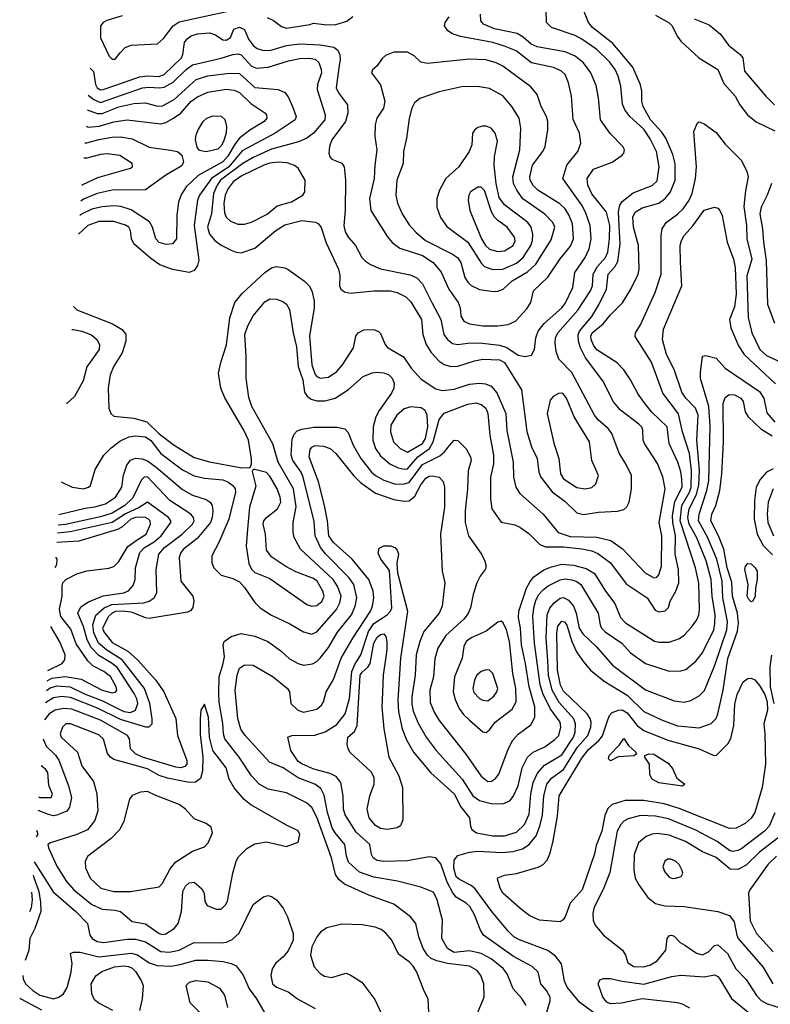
# Model space of a CAD drawing. Extents: x 1173029 to 1307123, y 522559 to 678521.
# Tile 459 of 623: x 1198044 to 1202519, y 647583 to 653452. Entities that reach past the tile are written whole.
import ezdxf

# ---------------------------------------------------------------- set-up
doc = ezdxf.new("R2010")
doc.units = 0

msp = doc.modelspace()

# ---------------------------------------------------------------- linework, layer by layer
at = {"layer": '0CON10XD'}
for points in [[(1198364.2, 651741.9), (1198385, 651722.5), (1198597.8, 651637.8), (1198654.7, 651604.7), (1198677.5, 651575), (1198677.3, 651535), (1198654.6, 651465), (1198605, 651387.1), (1198583.8, 651335), (1198572.2, 651255), (1198575.7, 651135), (1198587.5, 651105), (1198605, 651089.2), (1198724.6, 651075.4), (1198801.1, 651055), (1198875, 650983.4), (1198965, 650914.7), (1199085, 650842.5), (1199175, 650815.3), (1199368.7, 650781.3), (1199417.5, 650782.5), (1199426, 650804), (1199425.6, 650834.4), (1199407.8, 650945), (1199380.7, 651005), (1199267.6, 651197.6), (1199242.7, 651255), (1199229.5, 651345), (1199242.2, 651407.8), (1199276.7, 651513.3), (1199296.9, 651675), (1199326.1, 651765), (1199369.6, 651820.4), (1199505, 651945.5), (1199545, 651972.5), (1199575, 651979.5), (1199625, 651971.9), (1199645, 651961.9), (1199742.7, 651892.7), (1199769.4, 651865), (1199785.3, 651835.3), (1199798.9, 651775), (1199799.3, 651735), (1199772.6, 651565), (1199784.8, 651395), (1199805, 651336.7), (1199815, 651324.5), (1199835, 651315.5), (1199885, 651320.4), (1199935, 651353.6), (1199968.5, 651395), (1200034.4, 651495), (1200047.1, 651565), (1200060.8, 651585), (1200095, 651603.1), (1200155, 651605.6), (1200183.2, 651593.2), (1200195, 651581.2), (1200222.9, 651515), (1200237, 651497), (1200332.2, 651442.2), (1200377.5, 651375), (1200438, 651308), (1200525, 651250.8), (1200565, 651240.4), (1200635, 651250), (1200725, 651280), (1200784.7, 651284.7), (1200821.5, 651281.5), (1200855, 651267.5), (1200887.9, 651227.9), (1200942.6, 651105), (1200947.1, 651002.9), (1200986, 650815), (1200987.7, 650725), (1201000.9, 650665), (1201025, 650626.9), (1201165.5, 650505), (1201254.4, 650395), (1201325, 650371.6), (1201485, 650366.2), (1201567.2, 650347.2), (1201637, 650297), (1201772.5, 650155), (1201825, 650123.8), (1201841.5, 650128.5), (1201855, 650143.5), (1201870.6, 650195), (1201872.5, 650375), (1201856.3, 650455), (1201890.9, 650655), (1201877.4, 650727.4), (1201845.7, 650805.7), (1201768.8, 650925), (1201761.5, 650945), (1201759.2, 651005), (1201752.2, 651022.2), (1201735, 651041.5), (1201625, 651124.5), (1201584.2, 651174.2), (1201519.7, 651299.7), (1201416.3, 651436.3), (1201386.7, 651495), (1201374.8, 651535), (1201373.2, 651573.2), (1201381.3, 651595), (1201455, 651681.5), (1201497.3, 651752.7), (1201541.6, 651845), (1201551.1, 651935), (1201592.3, 651977.7), (1201610.4, 652009.6), (1201624.2, 652115), (1201618.1, 652221.9), (1201613.2, 652306.8), (1201622.2, 652345), (1201635, 652367.1), (1201701.3, 652418.7), (1201815, 652462.3), (1201845, 652490.6), (1201856.2, 652575), (1201839.8, 652665), (1201802, 652742), (1201765, 652799.4), (1201680.4, 652875), (1201651.3, 652915), (1201638.3, 652948.3), (1201627.2, 653055), (1201611.9, 653115), (1201594.7, 653155), (1201560.3, 653200.3), (1201483.5, 653273.5), (1201395.8, 653335.8), (1201355, 653357.5), (1201215, 653404.5), (1201184.6, 653434.6), (1201180, 653585)], [(1198291, 650697.1), (1198357.5, 650665), (1198425, 650654.5), (1198455, 650664.4), (1198466, 650675), (1198495, 650770), (1198546.5, 650855), (1198590.1, 650899.9), (1198640.9, 650939.1), (1198695, 650964.8), (1198735, 650971.1), (1198795, 650965.6), (1198825, 650943.8), (1198886.4, 650866.4), (1199015, 650767.9), (1199085, 650733.4), (1199145, 650718.7), (1199255, 650709.8), (1199285, 650696.9), (1199314.6, 650675), (1199328.2, 650655), (1199330.3, 650635), (1199290.3, 650475), (1199230.4, 650335), (1199188.6, 650255), (1199189.4, 650215), (1199201.4, 650185), (1199245, 650140.6), (1199315, 650120.5), (1199355, 650100.4), (1199385, 650066.4), (1199445, 649976.9), (1199477.5, 649945), (1199545, 649901.8), (1199655, 649850.8), (1199735, 649801.9), (1199785, 649788.1), (1199815, 649803.3), (1199933.1, 649935), (1199953.3, 649975), (1199961.1, 650015), (1199941.5, 650071.5), (1199912.4, 650115), (1199717.9, 650295), (1199681.1, 650365), (1199673.9, 650395), (1199674.7, 650455), (1199692.7, 650547.3), (1199676, 650655), (1199585.6, 650815), (1199553.8, 650923.8), (1199427.3, 651145), (1199409.4, 651199.4), (1199393.3, 651315), (1199394.2, 651445), (1199385.4, 651575), (1199403.4, 651626.6), (1199435, 651686.9), (1199505, 651770), (1199535, 651787.9), (1199575, 651786.4), (1199612.6, 651772.6), (1199635.3, 651755.3), (1199652.9, 651725), (1199674.1, 651584.1), (1199695, 651502.5), (1199704.6, 651385), (1199732.5, 651305), (1199742.2, 651232.2), (1199758, 651208), (1199780.6, 651190.6), (1199815, 651180), (1199865, 651180), (1199923.8, 651196.2), (1200003.4, 651246.6), (1200091.4, 651325), (1200145, 651346.4), (1200175, 651350.5), (1200215, 651346.5), (1200243.9, 651333.9), (1200264.6, 651314.6), (1200276.7, 651285), (1200274.4, 651255), (1200261.1, 651225), (1200187.3, 651122.7), (1200167.3, 651085), (1200150.6, 651025), (1200149.4, 650945), (1200164.7, 650895), (1200195, 650851.2), (1200250, 650805), (1200300.9, 650780.9), (1200335, 650772.3), (1200355, 650773.9), (1200418.4, 650845), (1200486.5, 650895), (1200509.1, 650935), (1200545, 651067.8), (1200574, 651106), (1200715, 651160.8), (1200765, 651167.1), (1200795, 651158.5), (1200821.8, 651135), (1200835.3, 651105), (1200845.8, 650975.8), (1200869.3, 650855), (1200867.9, 650805), (1200851.2, 650725), (1200849.6, 650595), (1200858.6, 650535), (1200915, 650455.8), (1200995, 650440), (1201025, 650427.5), (1201079.1, 650389.1), (1201143.8, 650323.8), (1201178.8, 650308.8), (1201285, 650310), (1201395, 650297.9), (1201455.2, 650285.2), (1201490.7, 650270.7), (1201565, 650213.1), (1201659.3, 650089.3), (1201784.4, 650005), (1201832.1, 649932.1), (1201855, 649922), (1201891.7, 649928.3), (1201911.7, 649948.3), (1201921.2, 649985), (1201955.4, 650044.6), (1201973.8, 650095), (1201972, 650175), (1201951.2, 650265), (1201953.5, 650375), (1201937, 650455), (1201936.1, 650493.9), (1201949.9, 650580.1), (1201993.2, 650665), (1201992, 650712), (1201986, 650756), (1201968, 650815), (1201916.6, 650925), (1201903.1, 651025), (1201812.9, 651112.9), (1201772.3, 651162.3), (1201730.4, 651220.4), (1201685.2, 651305.2), (1201645.3, 651365.3), (1201605, 651405.5), (1201485, 651484.6), (1201465, 651510.9), (1201451.3, 651545), (1201449.1, 651565), (1201456.2, 651585), (1201521.7, 651638.3), (1201565, 651693.1), (1201636.9, 651763.1), (1201686.9, 651845), (1201730.4, 651935), (1201736.2, 651965), (1201732.5, 652105), (1201702.7, 652215), (1201700, 652275), (1201712.7, 652305), (1201755, 652330.6), (1201855, 652357.6), (1201891.5, 652385), (1201924.4, 652425.6), (1201951.9, 652495), (1201952, 652592), (1201937.6, 652647.6), (1201895.8, 652745.8), (1201871.7, 652781.7), (1201805.2, 652855), (1201760, 652935), (1201751.9, 652965), (1201752.4, 653025), (1201745, 653063.8), (1201699.1, 653169.1), (1201578.9, 653308.9), (1201458.8, 653405), (1201434.6, 653435), (1201407.3, 653505)], [(1198655.4, 653474.6), (1198562.8, 653447.2), (1198541.2, 653435), (1198526, 653415), (1198525, 653342.5), (1198577.1, 653235), (1198595, 653216), (1198614.1, 653215.9), (1198643.3, 653253.3), (1198672.5, 653285), (1198709.4, 653300.6), (1198865, 653307.1), (1198901.2, 653338.8), (1198958.2, 653415), (1198995, 653439.3), (1199315, 653508.8)], [(1198452.5, 653002.1), (1198485.8, 652975), (1198525, 652958.8), (1198775.5, 653044.5), (1198815, 653049.6), (1198875, 653044.4), (1198905, 653050.2), (1198959.9, 653080.1), (1199037.3, 653155), (1199075, 653182.7), (1199245, 653222.3), (1199315, 653244.8), (1199345, 653247.2), (1199365, 653241.1), (1199425, 653175.3), (1199455, 653161.9), (1199525, 653169), (1199645.9, 653205.9), (1199715, 653221.1), (1199765, 653221.6), (1199805.7, 653215.7), (1199826.6, 653196.6), (1199841.5, 653155), (1199842.5, 653135), (1199820, 653065), (1199817.1, 653035), (1199865.3, 652885), (1199864, 652855), (1199795, 652775.5), (1199755, 652744.6), (1199706.7, 652723.3), (1199545, 652680.4), (1199435, 652630.5), (1199375, 652595.2), (1199241.2, 652495), (1199220.7, 652465), (1199200.2, 652415), (1199188.3, 652295), (1199162.9, 652215), (1199175, 652173.1), (1199207.8, 652135), (1199245, 652108.2), (1199305, 652077.5), (1199335, 652065.6), (1199365, 652062.2), (1199445, 652090), (1199570, 652195), (1199625, 652228.1), (1199725, 652254.2), (1199807.1, 652245), (1199824.8, 652234.8), (1199842, 652212), (1199871.1, 652121.1), (1199945.3, 651965), (1199953, 651927), (1199950.6, 651865), (1199958.8, 651845), (1199979.4, 651829.4), (1200015, 651820.6), (1200155, 651835.4), (1200255, 651835.4), (1200295, 651825.4), (1200345, 651799.1), (1200375, 651770), (1200438.9, 651665), (1200446.7, 651575), (1200467.5, 651515), (1200497.6, 651467.6), (1200545, 651415.5), (1200575, 651396.4), (1200613.3, 651385), (1200655, 651386), (1200755, 651418.8), (1200805, 651428.1), (1200904.4, 651424.4), (1200935, 651407.9), (1201034.7, 651244.7), (1201066.5, 650996.5), (1201094.6, 650905), (1201129.6, 650835), (1201139.1, 650755), (1201150.9, 650725), (1201218.1, 650638.1), (1201295, 650579.3), (1201365, 650512.5), (1201405, 650502.5), (1201494.5, 650515.5), (1201608, 650522), (1201645, 650532.9), (1201662.4, 650547.6), (1201677.1, 650575), (1201691.4, 650655), (1201691.9, 650735), (1201659.8, 650799.8), (1201617.1, 650867.1), (1201574.2, 650984.2), (1201551.5, 651015), (1201494.8, 651064.8), (1201470.4, 651095), (1201335, 651349.2), (1201258.8, 651428.8), (1201242.8, 651472.8), (1201236.8, 651525), (1201238.8, 651555), (1201251.8, 651585), (1201370.2, 651719.8), (1201446.8, 651835), (1201458.1, 651865), (1201461.8, 651935), (1201489.3, 651980.7), (1201535.9, 652035), (1201550, 652065), (1201560.4, 652145), (1201561, 652225), (1201542.2, 652305), (1201455, 652414.5), (1201430.8, 652465), (1201427.2, 652505), (1201465, 652560), (1201575, 652603.1), (1201636, 652645), (1201646, 652655), (1201650, 652675), (1201640, 652695), (1201563.4, 652773.4), (1201505.5, 652855), (1201494.6, 652985), (1201479.8, 653059.8), (1201449.2, 653135), (1201404.3, 653194.3), (1201355, 653234.7), (1201295, 653259.4), (1201129, 653289), (1201093.6, 653305), (1201045, 653348), (1201009.4, 653369.4), (1200875, 653397.4), (1200809.2, 653425), (1200793.3, 653445), (1200790, 653485)], [(1198463.7, 653161.9), (1198485, 653142.2), (1198495.7, 653065), (1198506.7, 653045), (1198525, 653033.8), (1198541.2, 653035), (1198663.4, 653076.6), (1198759.2, 653110.8), (1198805, 653117.1), (1198875, 653113.8), (1198905.9, 653125), (1199008.6, 653225), (1199016.8, 653245), (1199026.5, 653315), (1199041.9, 653338.1), (1199065.6, 653355), (1199103.7, 653366.3), (1199175, 653372.7), (1199211.5, 653361.5), (1199255, 653331.5), (1199275, 653329.5), (1199300.8, 653345), (1199321.2, 653395), (1199355, 653407.8), (1199385, 653393.8), (1199407.1, 653335), (1199437.8, 653295), (1199459.3, 653279.3), (1199490.7, 653270.7), (1199535, 653268.8), (1199635, 653297.6), (1199715, 653308.3), (1199835, 653302), (1199917, 653287), (1199939.8, 653269.8), (1199952.6, 653242.6), (1199954.8, 653215), (1199946, 653165), (1199930.7, 653045), (1199943.8, 653015), (1199997.5, 652945), (1200000.9, 652895), (1199986.9, 652845), (1199904.6, 652735), (1199890.9, 652695), (1199886.8, 652656.8), (1199892.9, 652635), (1199905, 652620), (1199965, 652596), (1199978, 652575), (1199986.7, 652495), (1199983.8, 652315), (1199975.4, 652225), (1199985, 652188), (1200005, 652152.9), (1200046, 652106), (1200084.4, 652035), (1200105, 652012.2), (1200135, 651991.8), (1200195, 651966.9), (1200371.1, 651931.1), (1200412.2, 651912.2), (1200445, 651876.9), (1200501.6, 651765), (1200554.7, 651665), (1200572.5, 651575), (1200595, 651546.2), (1200625, 651522.2), (1200655, 651515.8), (1200715.7, 651524.3), (1200785, 651525.2), (1200905, 651511.9), (1200947.2, 651497.2), (1201015, 651452.3), (1201056.4, 651443.6), (1201095, 651451.4), (1201113.6, 651485), (1201120.7, 651555), (1201134.7, 651595), (1201170.2, 651639.8), (1201275, 651733.4), (1201295, 651759.1), (1201342.2, 651855), (1201352.7, 651945), (1201414.1, 652035), (1201438.9, 652085), (1201450.5, 652145), (1201444.3, 652224.3), (1201416.8, 652305), (1201395.2, 652345.2), (1201282.5, 652505), (1201305.5, 652585), (1201370.5, 652665), (1201389.1, 652715), (1201382.1, 652775), (1201343.2, 652856.8), (1201332.9, 652995), (1201316.2, 653075), (1201296.5, 653125), (1201274.3, 653145), (1201225.7, 653165.7), (1201095, 653194.1), (1201003.8, 653265), (1200935, 653294.3), (1200865, 653316.5), (1200672.3, 653352.3), (1200625, 653366.9), (1200595.9, 653385.9), (1200576.7, 653415), (1200580, 653435), (1200605, 653468.1)], [(1199519.2, 653465), (1199557.7, 653447.7), (1199605, 653411.8), (1199635, 653401.3), (1199772.7, 653422.7), (1199795, 653431.2), (1199875, 653420.4), (1199927.8, 653422.2), (1199995, 653443.1), (1200029.2, 653470.8)], [(1201835, 653477.7), (1201915, 653433.1), (1201933.1, 653415), (1201963.1, 653353.1), (1201985, 653323.3), (1202092.5, 653225), (1202205, 653154.4), (1202241.4, 653071.4), (1202308.5, 652995), (1202337.5, 652945), (1202383.3, 652885), (1202435, 652843.5), (1202545, 652789.6)], [(1202065, 653457.5), (1202155, 653421.1), (1202220.8, 653365), (1202270.2, 653300.2), (1202338.1, 653245), (1202354.4, 653225), (1202365.6, 653145), (1202491.9, 652995), (1202544.4, 652945)], [(1200895, 651625.9), (1200955, 651634.6), (1201000, 651655), (1201065, 651725.8), (1201090.8, 651765), (1201107.5, 651835), (1201193.1, 651916.9), (1201265, 652025.5), (1201327.9, 652102.1), (1201344.7, 652145), (1201339.3, 652235), (1201318.5, 652288.5), (1201295.9, 652325), (1201264.8, 652354.8), (1201132.7, 652435), (1201105, 652463.6), (1201087.6, 652495), (1201085.9, 652515), (1201101.8, 652585), (1201161.8, 652665), (1201176.5, 652695), (1201192.1, 652795), (1201191.5, 652845), (1201184.7, 652874.7), (1201153.5, 652935), (1201128.9, 653005), (1201090.8, 653050.8), (1200924.7, 653174.7), (1200885, 653193.6), (1200822.4, 653212.4), (1200725, 653216.9), (1200475, 653190), (1200435, 653198.6), (1200395, 653235.7), (1200355, 653258.1), (1200275, 653257.1), (1200225, 653237.5), (1200205, 653221.2), (1200175, 653176.2), (1200147.7, 653152.3), (1200141.2, 653135), (1200195, 653063.8), (1200220, 652965), (1200213.1, 652925), (1200173.8, 652865), (1200162.9, 652825), (1200160.9, 652755), (1200173.3, 652675), (1200160.4, 652585), (1200157.5, 652505), (1200145.9, 652454.1), (1200130, 652385), (1200136.5, 652315), (1200237.6, 652157.6), (1200265, 652123.3), (1200309.9, 652089.9), (1200446.2, 652046.2), (1200508.5, 652005), (1200555.7, 651945.7), (1200601.8, 651845), (1200657.5, 651765), (1200668.9, 651735), (1200673.8, 651683.8), (1200691.1, 651655), (1200725, 651637.8), (1200805, 651626.4), (1200895, 651625.9)], [(1198446.3, 652914.3), (1198505, 652892), (1198535, 652892.9), (1198635, 652932), (1198725, 652951.3), (1198795, 652955.3), (1198865, 652935.3), (1198895, 652937.4), (1198964.8, 652975.2), (1199095.6, 653094.4), (1199165, 653116.2), (1199295, 653133.2), (1199355, 653131.2), (1199445, 653046.6), (1199585.4, 653035.4), (1199625, 653017.1), (1199645, 652992), (1199670.5, 652935), (1199691.5, 652875), (1199686.7, 652855), (1199566.2, 652775), (1199370.3, 652669.7), (1199290.7, 652575), (1199186.9, 652505), (1199116.9, 652405), (1199104.7, 652375), (1199084.4, 652225), (1199111.3, 652018.7), (1199103.3, 651986.7), (1199085, 651955.8), (1199055, 651945.6), (1198955, 651961.8), (1198879.5, 651989.5), (1198825, 652028.5), (1198725.4, 652115), (1198710.9, 652145), (1198705.5, 652195), (1198694.4, 652215), (1198675, 652226.9), (1198605, 652247.7), (1198515, 652248.3), (1198449.5, 652225), (1198394.4, 652173)], [(1198439.5, 652816.2), (1198451.7, 652811.7), (1198517.2, 652817.2), (1198605, 652842.6), (1198685, 652854.3), (1198885, 652830.3), (1198915, 652839.3), (1198961.5, 652865), (1199005.2, 652894.8), (1199065, 652964.7), (1199105, 652992.6), (1199165, 653018.9), (1199275, 653036.5), (1199322, 653032), (1199355, 653018), (1199421, 652951), (1199505, 652895.7), (1199515, 652883.8), (1199518.2, 652865), (1199501.5, 652845), (1199415, 652793.4), (1199355, 652744.8), (1199328, 652712), (1199285, 652638.1), (1199255, 652604.1), (1199107.8, 652522.2), (1199035.5, 652454.5), (1199008.1, 652411.9), (1198990.7, 652365), (1198980, 652285), (1198979.1, 652145), (1198955, 652115.7), (1198918, 652112), (1198875, 652123.8), (1198856.2, 652145), (1198835.6, 652215.6), (1198817.1, 652247.1), (1198708.1, 652318.1), (1198647.7, 652337.7), (1198605, 652342.9), (1198535, 652336.5), (1198475, 652322.4), (1198409.1, 652290.9), (1198402.2, 652284.3)], [(1200868.4, 651831.6), (1200895, 651833.6), (1200925.5, 651844.5), (1200980.7, 651895), (1201070.4, 651949.6), (1201120.6, 651995), (1201211.4, 652138.6), (1201234.7, 652215), (1201222.7, 652242.7), (1201175, 652291.8), (1201044.2, 652384.2), (1201007.8, 652435), (1200987.8, 652475), (1200983.9, 652515), (1201024.7, 652675.3), (1201031.5, 652805), (1201021.8, 652865), (1200978.5, 652935), (1200925, 652998.2), (1200845, 653040.4), (1200785, 653052.1), (1200687.5, 653052.5), (1200545, 653021.8), (1200429.1, 652980.9), (1200397.1, 652955), (1200381.9, 652925), (1200365, 652862.5), (1200350.6, 652745), (1200331.5, 652665), (1200330.5, 652595), (1200291.8, 652495), (1200285.4, 652405), (1200297.1, 652357.1), (1200323.8, 652295), (1200365, 652228.1), (1200404.8, 652184.8), (1200463.5, 652135), (1200625, 652054.7), (1200652.9, 652035), (1200673.3, 652003.3), (1200697.9, 651915), (1200715, 651886.4), (1200735, 651867.9), (1200785, 651843.9), (1200868.4, 651831.6)], [(1199155, 652664.5), (1199115, 652671.2), (1199101.2, 652691.2), (1199092.5, 652735), (1199095.8, 652765), (1199107.5, 652795), (1199137.1, 652845), (1199160, 652865), (1199195, 652877.8), (1199245, 652875.6), (1199266.1, 652856.1), (1199276.2, 652815), (1199274.7, 652775), (1199258.4, 652725), (1199245, 652698.9), (1199225, 652680.4), (1199155, 652664.5)], [(1200862.8, 651962.8), (1200925, 651964.3), (1201005, 652000), (1201045.4, 652034.6), (1201091.2, 652105), (1201101.6, 652135), (1201102.7, 652172.7), (1201092.8, 652215), (1201073.4, 652243.4), (1200935, 652347.2), (1200902, 652392), (1200884.5, 652475), (1200871.9, 652585), (1200874.7, 652635.3), (1200892.3, 652727.7), (1200878.6, 652775), (1200855, 652804), (1200825, 652817.5), (1200802.7, 652817.3), (1200775, 652808), (1200755, 652793.3), (1200744, 652775), (1200739.2, 652705), (1200723.4, 652666.6), (1200662.5, 652575), (1200585, 652504.3), (1200547.5, 652435), (1200531.5, 652385), (1200531.5, 652335), (1200552.4, 652272.4), (1200589.5, 652219.5), (1200715, 652124.6), (1200797.7, 651997.7), (1200815, 651980), (1200862.8, 651962.8)], [(1202092.6, 650092.6), (1202073, 650185), (1201980.3, 650465), (1201990.2, 650555), (1202037.1, 650635), (1202047.7, 650665), (1202049.2, 650765), (1202036.5, 650865), (1201995.8, 650995.8), (1201971.8, 651101.8), (1201878.2, 651225), (1201809.6, 651409.6), (1201712.6, 651562.6), (1201715.6, 651585), (1201745, 651632), (1201833.1, 651825), (1201867.4, 651935), (1201867.2, 652165), (1201873.9, 652205), (1201897.8, 652242.2), (1201965, 652291.8), (1201998.9, 652325), (1202035, 652376.5), (1202052.1, 652415), (1202073.3, 652505), (1202078.9, 652575), (1202062, 652785), (1202083.6, 652836.4), (1202095, 652842.5), (1202125, 652831.2), (1202195, 652780), (1202249.8, 652709.8), (1202344, 652615), (1202378.8, 652548.8), (1202385.7, 652515.7), (1202370.9, 652430.9), (1202361.1, 652338.9), (1202375.8, 652225), (1202378.1, 652145), (1202409, 652025), (1202378.9, 651925), (1202386.4, 651676.4), (1202407.8, 651585), (1202455.3, 651485), (1202495, 651450.3), (1202826.7, 651295)], [(1198432.6, 652718.2), (1198445, 652718.2), (1198515, 652738), (1198595, 652751.7), (1198645, 652753.8), (1198715, 652741.2), (1198815, 652691.5), (1198943, 652673), (1198985.8, 652665.8), (1199011.2, 652645), (1199020, 652605), (1199012.5, 652585), (1199001.4, 652575), (1198914.3, 652525), (1198795, 652436.7), (1198595, 652436.1), (1198505, 652414.8), (1198425, 652381.2), (1198408.2, 652370.3)], [(1198414.8, 652464.8), (1198420.8, 652469.2), (1198509.9, 652510.1), (1198703.9, 652566.1), (1198715.7, 652575), (1198714.3, 652595), (1198641.8, 652641.8), (1198565, 652652.2), (1198525, 652648.1), (1198445, 652626.2), (1198426.2, 652626.2)], [(1199345, 652232.9), (1199385, 652233.1), (1199426, 652245), (1199518.5, 652291.5), (1199578.3, 652341.7), (1199665, 652366.4), (1199732.5, 652405), (1199744.3, 652425), (1199745.7, 652495), (1199705, 652566), (1199682.2, 652582.2), (1199638.1, 652598.1), (1199585, 652602.1), (1199535, 652597), (1199498.9, 652585), (1199365, 652519.8), (1199317.1, 652485), (1199286.7, 652445), (1199268.6, 652405), (1199260.7, 652355), (1199265, 652301.2), (1199275.5, 652275), (1199300.8, 652250.8), (1199345, 652232.9)], [(1200895, 652069.4), (1200935, 652074.1), (1200985, 652105.6), (1200997.6, 652132.4), (1200994.6, 652155), (1200950.5, 652215), (1200894, 652254), (1200874.4, 652274.4), (1200857, 652307), (1200815, 652432.9), (1200795, 652452.5), (1200775, 652452.5), (1200731.4, 652425), (1200721.1, 652405), (1200716.7, 652375), (1200727.8, 652315), (1200796.8, 652145), (1200821.6, 652105), (1200845, 652084.1), (1200895, 652069.4)], [(1202525.3, 652475.3), (1202500.7, 652405), (1202464.3, 652335), (1202456.1, 652295), (1202472.9, 652205), (1202477.3, 652125), (1202494.8, 652015), (1202501.3, 651755), (1202543.4, 651643.4)], [(1201062.7, 647575), (1201037.7, 647617.7), (1200985.6, 647675.6), (1200950.7, 647765), (1200926.8, 647796.8), (1200854.2, 647854.2), (1200795, 647885.7), (1200725, 647900.8), (1200635, 647890.5), (1200594.6, 647915), (1200560.4, 647975), (1200564.6, 648085), (1200533.3, 648205), (1200510.9, 648250.9), (1200435, 648280.8), (1200296.6, 648316.6), (1200155, 648340.5), (1200069.5, 648370.5), (1200005, 648429.5), (1199992.3, 648465), (1199981.8, 648535), (1199924.8, 648604.8), (1199907.6, 648635), (1199878.1, 648725), (1199859.3, 648829.3), (1199839.3, 648869.3), (1199804.4, 648895), (1199705, 648933.3), (1199615, 648992), (1199532.9, 649025), (1199387.5, 649185), (1199362.7, 649222.7), (1199345.3, 649285.3), (1199329.1, 649455), (1199339.7, 649545), (1199355, 649587.1), (1199383.4, 649606.6), (1199435, 649604.3), (1199554.1, 649534.1), (1199641.4, 649465), (1199651.9, 649445), (1199660.6, 649375), (1199702.5, 649335), (1199735, 649324.5), (1199815, 649341.4), (1199844, 649365), (1199856, 649385), (1199870.8, 649445), (1199915, 649518), (1199959.7, 649645), (1200029.5, 649765), (1200135.2, 649925), (1200147.5, 649955), (1200154.2, 650005), (1200151.1, 650045), (1200125.8, 650115), (1200025.9, 650235.9), (1199915.3, 650335), (1199887, 650375), (1199879.6, 650465), (1199861, 650555), (1199825.9, 650695.9), (1199768.9, 650845), (1199775, 650889.2), (1199785.9, 650904.1), (1199805, 650913.6), (1199855, 650910), (1199895, 650894.6), (1199928.5, 650865), (1200034.2, 650734.2), (1200075, 650693.5), (1200165, 650629.7), (1200275, 650590.8), (1200335, 650581.6), (1200366.2, 650583.8), (1200399.2, 650610.8), (1200435, 650679.6), (1200465, 650719.1), (1200485, 650730.9), (1200503.4, 650733.4), (1200545, 650724.2), (1200568, 650698), (1200575.4, 650665), (1200575.4, 650545), (1200552.5, 650385), (1200563.3, 650165), (1200577.5, 650095), (1200562.9, 649955), (1200545, 649914.4), (1200452.7, 649805), (1200428.7, 649745), (1200408.1, 649665), (1200400.7, 649545), (1200382.5, 649415), (1200381.7, 649371.7), (1200389.5, 649329.5), (1200418.5, 649258.5), (1200467.7, 649175), (1200526.2, 649095), (1200681.4, 648925), (1200745.4, 648825), (1200785, 648798.2), (1200855, 648778.6), (1200925, 648777.2), (1200965.3, 648794.7), (1200985, 648821.4), (1201015, 648884.4), (1201038.7, 648991.3), (1201071.1, 649055), (1201104.8, 649085.2), (1201175, 649117.7), (1201235, 649160.4), (1201257.3, 649185), (1201270.4, 649235), (1201265.3, 649265), (1201205.7, 649345.7), (1201163.2, 649435), (1201147, 649487), (1201112.9, 649735), (1201103.5, 649895), (1201108.3, 649945), (1201120.2, 649989.8), (1201136.2, 650023.8), (1201167.3, 650055), (1201195, 650076.2), (1201265, 650113), (1201295, 650118), (1201335, 650113.3), (1201365, 650103.6), (1201389.6, 650085), (1201492.1, 649915), (1201503.6, 649845), (1201512.7, 649825), (1201535, 649802.7), (1201633.5, 649735), (1201685, 649677.5), (1201775, 649614.6), (1201915, 649567.9), (1201985, 649570.5), (1202015, 649577.8), (1202075, 649627.5), (1202115, 649677.5), (1202181.8, 649815), (1202188.3, 649851.7), (1202189.4, 649905), (1202172.3, 650015), (1202166.6, 650115), (1202136.9, 650226.9), (1202077.8, 650367.8), (1202034.3, 650445), (1202027.6, 650485), (1202035.5, 650535), (1202078, 650622), (1202091.5, 650678.5), (1202095.6, 650765), (1202081.2, 650945), (1202088.4, 651095), (1202072, 651135), (1202015, 651194.6), (1201991.6, 651231.6), (1201945.6, 651365.6), (1201900, 651455), (1201875.2, 651545.2), (1201882.3, 651607.7), (1201991.2, 651865), (1201984, 652006), (1201981.6, 652105), (1201988.7, 652135), (1202005, 652164.4), (1202057.4, 652222.6), (1202125, 652316.5), (1202185, 652334.3), (1202205, 652328.1), (1202217.8, 652315), (1202230.9, 652285), (1202261.8, 652125), (1202298.7, 652025), (1202309.8, 651975), (1202314.1, 651815), (1202305, 651739.2), (1202275.8, 651665), (1202283.2, 651615), (1202328.1, 651508.1), (1202363.3, 651455), (1202550.1, 651280.1)], [(1198354.7, 651605.6), (1198364.7, 651605.3), (1198415, 651595.8), (1198472.7, 651572.7), (1198504.5, 651545), (1198519.1, 651515), (1198518.8, 651485), (1198445, 651381.4), (1198422, 651298), (1198370.9, 651205), (1198326, 651164), (1198323.7, 651163.1)], [(1201186.8, 647535), (1201206.6, 647603.4), (1201205.9, 647625), (1201185, 647664.4), (1201150, 647705), (1201134.2, 647775), (1201098.1, 647808.1), (1200988.1, 647868.1), (1200808.2, 647995), (1200790, 648025), (1200755.3, 648115), (1200726.7, 648165), (1200705, 648185.4), (1200645, 648221.1), (1200626.1, 648246.1), (1200591.4, 648311.4), (1200555, 648420), (1200525.4, 648455.4), (1200485, 648462.5), (1200355, 648437.6), (1200215, 648434.7), (1200175, 648440), (1200151.9, 648455), (1200140.5, 648475), (1200131.2, 648535), (1200049.6, 648609.6), (1199985, 648711.4), (1199974.7, 648745), (1199972, 648825), (1199959.4, 648905), (1199930.1, 648940.1), (1199895, 648957.7), (1199797.1, 648985), (1199725, 649015.8), (1199705, 649030.8), (1199659.4, 649095), (1199642, 649175), (1199665.6, 649184.4), (1199803.1, 649186.9), (1199865, 649206.6), (1199935, 649250.9), (1199985.2, 649315), (1200010.2, 649405), (1200023.7, 649566.3), (1200041.2, 649608.8), (1200077.3, 649665), (1200124.1, 649805), (1200155, 649853), (1200235.4, 649905), (1200253.8, 649925), (1200261.8, 649945), (1200248.6, 650168.6), (1200196, 650235), (1200180.8, 650270.8), (1200187.7, 650302.3), (1200215, 650315.6), (1200255, 650315.6), (1200281.2, 650305), (1200295, 650290), (1200302.9, 650265), (1200292.3, 650212.3), (1200296.9, 650155), (1200355.8, 649925.8), (1200313.5, 649645), (1200297.6, 649395), (1200302.3, 649325), (1200324.5, 649224.5), (1200349.9, 649159.9), (1200392.5, 649085), (1200495, 648962.7), (1200635.5, 648835.5), (1200671.7, 648761.7), (1200725.6, 648695), (1200730.6, 648645), (1200739.4, 648625), (1200767.5, 648605), (1200865, 648586.1), (1200935, 648586.8), (1201005, 648608.2), (1201053.5, 648655), (1201081.7, 648715), (1201090.6, 648835), (1201105.8, 648904.2), (1201129.8, 648960.2), (1201172.5, 649007.5), (1201275, 649070.2), (1201344.4, 649175), (1201354.8, 649205), (1201357.8, 649255), (1201346.5, 649285), (1201260.9, 649380.9), (1201217.2, 649455), (1201197.1, 649545), (1201192, 649632), (1201181.6, 649765), (1201189, 649905), (1201205, 649943.3), (1201229.2, 649975), (1201265, 650002.7), (1201285, 650006.7), (1201315, 649991.2), (1201345.3, 649955), (1201361.9, 649915), (1201379.3, 649825), (1201401.5, 649791.5), (1201483.1, 649713.1), (1201577.1, 649605), (1201775, 649456.1), (1201945, 649391.2), (1202005, 649383.8), (1202045, 649393.6), (1202095, 649421.5), (1202127.1, 649452.9), (1202188.3, 649605), (1202259.8, 649815), (1202262.8, 649865), (1202236.2, 650005), (1202231.8, 650105), (1202199.9, 650235), (1202145, 650367.5), (1202091, 650465), (1202094.8, 650505), (1202140.5, 650645), (1202152.1, 650705), (1202160.4, 651029.6), (1202152.9, 651145), (1202103.2, 651313.2), (1202101.7, 651348.3), (1202113.9, 651446.1), (1202135, 651450), (1202195, 651434), (1202248.6, 651375), (1202454.7, 651235), (1202479.4, 651195), (1202497.2, 651107.2), (1202545, 651052.9)], [(1201517.8, 647495), (1201383.4, 647593.4), (1201307.1, 647685), (1201290.9, 647720.9), (1201273.9, 647823.9), (1201238.9, 647868.9), (1201192.8, 647902.8), (1201023.2, 647966.8), (1200990.5, 647985), (1200955, 648018.5), (1200858, 648135), (1200760, 648270), (1200735, 648290.7), (1200665, 648326.6), (1200645, 648342.9), (1200632, 648395), (1200635, 648442), (1200655, 648468.9), (1200725, 648489.2), (1200775, 648495.7), (1200918, 648488), (1200985, 648492.6), (1201041.4, 648508.6), (1201081.8, 648535), (1201122.4, 648587.6), (1201144.3, 648645), (1201160.6, 648709.4), (1201168.3, 648825), (1201186.8, 648895), (1201215, 648930), (1201285, 648982.4), (1201345, 649078.2), (1201369.5, 649115), (1201431, 649185), (1201448, 649235), (1201450.7, 649265), (1201445.6, 649285.6), (1201427.3, 649315), (1201285, 649448.2), (1201267, 649485), (1201250.8, 649575), (1201246.1, 649795), (1201252.7, 649837.3), (1201275, 649867.2), (1201291.9, 649861.9), (1201305, 649842.3), (1201335.2, 649745.2), (1201363.9, 649683.9), (1201404.3, 649624.3), (1201447.3, 649575), (1201527.9, 649507.9), (1201665, 649426.2), (1201765, 649327.3), (1201869, 649279), (1201965, 649242.9), (1202095, 649231.5), (1202165, 649255.6), (1202195, 649287.1), (1202206.4, 649315), (1202237.6, 649455), (1202264.4, 649644.4), (1202323.6, 649806.4), (1202328.9, 649855), (1202322.8, 649915), (1202293.5, 650015), (1202289.3, 650099.3), (1202262.2, 650185), (1202240.9, 650295), (1202210.4, 650375), (1202164, 650465), (1202170.8, 650505), (1202193.9, 650556.1), (1202218.1, 650645), (1202229.3, 650745), (1202240.2, 650935), (1202236.8, 651163.2), (1202249.6, 651200.4), (1202272.5, 651217.5), (1202306, 651215), (1202342.2, 651195), (1202356.2, 651175), (1202368.7, 651115), (1202386.8, 651085), (1202462.6, 651012.6), (1202530.4, 650970.4)], [(1201415, 650655.5), (1201455, 650663.5), (1201477.8, 650685), (1201494.5, 650735), (1201455.4, 650825), (1201440, 650935), (1201349.3, 651085), (1201303.9, 651195), (1201285, 651220), (1201275, 651225.4), (1201255, 651223.6), (1201223.9, 651206.1), (1201205.4, 651184.6), (1201189.2, 651105), (1201227.6, 650927.6), (1201257.5, 650835), (1201267.1, 650745), (1201286.5, 650715), (1201365, 650663.8), (1201415, 650655.5)], [(1200355, 650874.2), (1200445, 650924.8), (1200463.5, 650955), (1200476.9, 651025), (1200473.6, 651093.6), (1200461.3, 651121.3), (1200437.1, 651137.1), (1200375, 651143), (1200335, 651131.4), (1200292, 651095), (1200256.9, 651035), (1200254.2, 650995), (1200273.2, 650935), (1200312.7, 650895), (1200355, 650874.2)], [(1200757.9, 647492.1), (1200813.1, 647625), (1200810, 647705), (1200792.5, 647755), (1200770.5, 647785), (1200725, 647809.4), (1200595, 647826.3), (1200531.2, 647841.2), (1200496.4, 647856.4), (1200475.2, 647875.2), (1200449.2, 647915), (1200423.1, 647985), (1200404.7, 648064.7), (1200373.3, 648105), (1200275, 648179.6), (1200125, 648233.1), (1199981.2, 648298.8), (1199947.5, 648327.5), (1199927.2, 648357.2), (1199903.1, 648455), (1199815, 648697.5), (1199785, 648756.7), (1199753.2, 648783.2), (1199635, 648843.8), (1199525, 648865.9), (1199471.8, 648895), (1199425, 648944.6), (1199352.4, 649055), (1199267.3, 649165), (1199258.4, 649195), (1199255.9, 649255.9), (1199233.9, 649383.9), (1199231.2, 649435), (1199233.8, 649536.2), (1199255.5, 649605.5), (1199264.7, 649654.7), (1199256.7, 649725), (1199262.9, 649745), (1199305.3, 649774.7), (1199365, 649793.8), (1199445, 649777.7), (1199524.2, 649745), (1199599.9, 649689.9), (1199652.6, 649642.6), (1199705, 649613.8), (1199735, 649604.6), (1199788.7, 649611.3), (1199815, 649625.4), (1199834.8, 649645.2), (1199885, 649710), (1199938.8, 649801.2), (1200021.2, 649905), (1200043.8, 649955), (1200052.9, 650005), (1200035.2, 650085), (1200006.8, 650126.8), (1199867.2, 650267.2), (1199837.1, 650305), (1199805.2, 650375), (1199799.9, 650460.1), (1199734.4, 650725), (1199721, 650755), (1199673.1, 650825), (1199662.9, 650855), (1199668.4, 650951.6), (1199679.4, 650980.6), (1199698.7, 651001.3), (1199725, 651011.2), (1199797.8, 651022.2), (1199935, 651022.1), (1199982, 651012), (1200001.5, 650991.5), (1200032.7, 650915), (1200077.6, 650835), (1200141.3, 650755), (1200165, 650734.7), (1200215, 650707.7), (1200285, 650683.9), (1200335, 650684), (1200365, 650693.1), (1200445, 650800.4), (1200548.9, 650851.1), (1200576.2, 650875), (1200605.8, 650914.2), (1200635, 650946.2), (1200655, 650943.8), (1200705, 650893.8), (1200732.2, 650845), (1200735.5, 650825), (1200716.7, 650763.3), (1200713.5, 650655), (1200699.2, 650525), (1200699.4, 650455), (1200718.5, 650375), (1200797.5, 650265), (1200817.5, 650225), (1200824.3, 650195), (1200818.6, 650175), (1200788.9, 650135), (1200769.5, 650095), (1200747.3, 650025), (1200730.9, 649945), (1200717.4, 649912.6), (1200690.8, 649879.2), (1200585, 649780.9), (1200536.8, 649705), (1200518.7, 649641.3), (1200510.9, 649535), (1200488.4, 649455), (1200491.4, 649381.4), (1200514.8, 649324.8), (1200545.4, 649275), (1200703.2, 649073.2), (1200795, 648941.5), (1200835, 648911.5), (1200856.9, 648913.1), (1200880.6, 648929.4), (1200900, 648955), (1200955.7, 649104.3), (1200983, 649157), (1201015, 649193.6), (1201092, 649248), (1201115.3, 649295), (1201115.2, 649355), (1201080.7, 649475), (1201060, 649615), (1201034.8, 649725), (1201029.1, 649825), (1201016.8, 649886.8), (1201020, 649925), (1201065, 650062.2), (1201086.3, 650103.7), (1201108.5, 650131.5), (1201168.6, 650171.4), (1201215, 650190.3), (1201276, 650206), (1201345, 650199.7), (1201420.8, 650180.8), (1201470.2, 650150.2), (1201536.7, 650045), (1201591.7, 649971.7), (1201625, 649888.2), (1201655, 649856.1), (1201828.1, 649748.1), (1201855, 649740.4), (1201915, 649740.4), (1201976.6, 649763.4), (1202005, 649783.3), (1202049.4, 649830.6), (1202080.4, 649875), (1202092.7, 649905), (1202095.9, 649935), (1202092.6, 650092.6)], [(1198277.3, 650502.5), (1198435, 650539.6), (1198493, 650547), (1198555.5, 650565), (1198615.9, 650605), (1198653.7, 650665), (1198663.4, 650736.6), (1198683.3, 650796.7), (1198705, 650825.6), (1198735, 650837.3), (1198775, 650833.9), (1198805, 650822.5), (1198857.1, 650785), (1199015, 650650.3), (1199075, 650618.4), (1199155, 650592), (1199180.5, 650575), (1199191.1, 650555), (1199194.7, 650524.7), (1199191.9, 650485), (1199181.9, 650455), (1199101.7, 650358.3), (1199020.7, 650295), (1199005.4, 650275), (1198994.6, 650245), (1199005.4, 650105.4), (1199077.1, 650015), (1199082.5, 649985), (1199077, 649947), (1199065, 649930), (1199045, 649920), (1198815, 649883.2), (1198795, 649885.7), (1198709.7, 649919.7), (1198655, 649926.7), (1198615, 649923.3), (1198595, 649914.8), (1198574.4, 649895), (1198538.4, 649825), (1198545, 649802.5), (1198595, 649738.9), (1198688, 649688), (1198746.8, 649636.8), (1198854.8, 649514.8), (1198903.2, 649445), (1198975.6, 649285.6), (1198984.7, 649185), (1199039.6, 649035), (1199040, 649015), (1199029.1, 649000.9), (1199005, 648992.8), (1198975.3, 648995.3), (1198776.6, 649056.6), (1198735.4, 649075), (1198703.9, 649105), (1198698.7, 649165), (1198686.1, 649185), (1198525, 649276.2), (1198355, 649342.2), (1198305, 649346.4), (1198255, 649336.4), (1198220.2, 649315), (1198191.3, 649277.9)], [(1199785, 649956), (1199815, 649960.3), (1199845.6, 649984.4), (1199858.2, 650015), (1199851.6, 650045), (1199818.2, 650105), (1199795, 650121.4), (1199690.7, 650160.7), (1199631.4, 650191.4), (1199547.6, 650247.6), (1199515, 650290), (1199508.5, 650385), (1199495.6, 650445), (1199499.4, 650465), (1199515.7, 650485), (1199581.5, 650535), (1199600.7, 650575), (1199596.7, 650605), (1199578.7, 650655), (1199535, 650731.4), (1199515, 650753.1), (1199445, 650770), (1199435, 650770), (1199430.7, 650759.3), (1199451.9, 650671.9), (1199413.6, 650545), (1199401.1, 650415), (1199394, 650314), (1199410.2, 650210.2), (1199425, 650176.5), (1199445, 650156.2), (1199535, 650120), (1199756.4, 649966.4), (1199785, 649956)], [(1202534.8, 650775.2), (1202495, 650754.6), (1202458.8, 650711.2), (1202435, 650665.7), (1202424.8, 650585.2), (1202421.9, 650475), (1202439.6, 650385), (1202475, 650316.9), (1202531.2, 650261.2)], [(1198198.5, 649381), (1198245, 649411.6), (1198295, 649419.3), (1198345, 649413.2), (1198505, 649350.7), (1198642.2, 649282.2), (1198794.3, 649235.7), (1198815, 649237.1), (1198832.9, 649255), (1198834.5, 649285), (1198820.2, 649375), (1198787.7, 649465), (1198655.8, 649635.8), (1198564.3, 649694.3), (1198514.7, 649734.7), (1198486.4, 649796.4), (1198480.7, 649845), (1198498.2, 649901.8), (1198546.7, 649945), (1198593.3, 649966.7), (1198784.4, 649975.6), (1198815, 649984.7), (1198845.5, 650005), (1198862.3, 650035), (1198857.6, 650175), (1198873.3, 650265), (1198907.1, 650305), (1199013.5, 650385), (1199073.4, 650445), (1199083.5, 650465), (1199079.3, 650485), (1199063.8, 650505), (1198940, 650585), (1198805, 650725.9), (1198785.7, 650724.3), (1198771, 650709), (1198717.7, 650602.3), (1198670.2, 650555), (1198595, 650510.6), (1198525, 650487.7), (1198316.5, 650443.5), (1198272.8, 650439)], [(1202536.4, 650655), (1202506.6, 650575), (1202499.1, 650505), (1202502.9, 650455), (1202536.8, 650375)], [(1198203.5, 649452.2), (1198225, 649468.6), (1198265, 649480), (1198345, 649475.4), (1198435, 649430.9), (1198534.1, 649394.1), (1198665, 649328.7), (1198705, 649322.7), (1198735, 649335.8), (1198748.9, 649375), (1198742.7, 649402.7), (1198726, 649435), (1198627.6, 649587.6), (1198595, 649614.1), (1198515, 649661.2), (1198469.9, 649709.9), (1198446.4, 649755), (1198424, 649834), (1198390, 649915), (1198408.5, 649951.5), (1198455, 649982.4), (1198542.5, 650017.5), (1198664.7, 650035.3), (1198692.2, 650047.8), (1198721.5, 650078.5), (1198733.2, 650115), (1198735.3, 650185), (1198760.2, 650275), (1198787.4, 650305), (1198845, 650340.2), (1198887.3, 650375), (1198945.3, 650455), (1198945.3, 650465), (1198931.3, 650485), (1198805, 650576.1), (1198755.5, 650544.5), (1198675, 650506.7), (1198595, 650453.6), (1198345, 650398.2), (1198269.5, 650391.2)], [(1198207.6, 649509.9), (1198235, 649525.9), (1198315, 649535.8), (1198410.9, 649520.9), (1198535, 649454.4), (1198595, 649440), (1198615, 649443.9), (1198623.1, 649455), (1198620, 649475), (1198585, 649537.5), (1198545, 649566.5), (1198479.7, 649599.7), (1198449.7, 649629.7), (1198380.3, 649730.3), (1198348, 649818), (1198290.2, 649895), (1198281.7, 649938.3), (1198297.3, 650015), (1198296.4, 650076.4), (1198300.8, 650095), (1198319.1, 650115), (1198385, 650149.3), (1198445, 650167.3), (1198575, 650182), (1198605, 650191.5), (1198635, 650222.7), (1198689.5, 650310.5), (1198745, 650351.9), (1198798.4, 650385), (1198824.1, 650445), (1198821.3, 650465), (1198812.9, 650475), (1198795, 650484.7), (1198776, 650486), (1198735, 650483.9), (1198706, 650475), (1198653.6, 650426.4), (1198627.6, 650412.4), (1198396.2, 650343.8), (1198265.6, 650335.4)], [(1198255.1, 650186), (1198265.4, 650205), (1198267.8, 650235), (1198259.5, 650248.8)], [(1202405, 649982.5), (1202390.6, 649995), (1202381.2, 650015), (1202385.6, 650085), (1202367.1, 650175), (1202370, 650195), (1202385, 650210), (1202405, 650207.5), (1202429.2, 650185), (1202439.2, 650165), (1202440, 650115), (1202429.4, 650065), (1202427.5, 650015), (1202415, 649986.2), (1202405, 649982.5)], [(1200825, 649202), (1200845, 649218), (1200879.4, 649265), (1200979, 649341), (1201002.8, 649385), (1201001.4, 649465), (1200983.6, 649553.6), (1200964.6, 649745), (1200945, 649814.5), (1200926.1, 649856.1), (1200915, 649866.7), (1200895, 649861.1), (1200825, 649806.6), (1200735, 649767.2), (1200705.5, 649745), (1200691.2, 649715), (1200681.5, 649645), (1200635.3, 649535), (1200628, 649445), (1200639.4, 649399.4), (1200664.6, 649345), (1200689.9, 649309.9), (1200725, 649276.5), (1200805, 649207.5), (1200825, 649202)], [(1198211.9, 649571.4), (1198215, 649573.5), (1198296.9, 649613.1), (1198313.1, 649635), (1198315.6, 649665.6), (1198282.5, 649742.5), (1198230.4, 649835.2)], [(1200234.5, 648625.5), (1200195, 648630), (1200165, 648648.9), (1200127.3, 648695), (1200114.6, 648745.4), (1200131.5, 648825), (1200157.5, 648895), (1200158, 648935), (1200138.3, 648968.3), (1200014.5, 649084.5), (1200001.4, 649105), (1199995.8, 649134.2), (1200001.1, 649175), (1200040.5, 649209.5), (1200055.2, 649244.8), (1200073.5, 649545), (1200085, 649562.9), (1200118.6, 649591.4), (1200133.4, 649615), (1200155, 649734.4), (1200175, 649770.4), (1200195, 649787.5), (1200215, 649790), (1200227.5, 649775), (1200233.6, 649743.6), (1200232.9, 649695), (1200211.1, 649545), (1200205.3, 649394.7), (1200203.4, 649355), (1200214.6, 649225), (1200244, 649055), (1200304.3, 648945), (1200326.7, 648875), (1200328.5, 648681.5), (1200314.4, 648645.6), (1200295, 648634.4), (1200234.5, 648625.5)], [(1202525.3, 649664.7), (1202516, 649594), (1202518.5, 649475), (1202540.4, 649375)], [(1200835, 649392.3), (1200870.8, 649419.2), (1200889.2, 649445), (1200894.7, 649465), (1200865, 649554.2), (1200845, 649574.4), (1200825.5, 649575.5), (1200795, 649565.4), (1200770, 649545), (1200755.4, 649515), (1200744.6, 649465), (1200752.1, 649442.1), (1200784.5, 649405), (1200805, 649394.6), (1200835, 649392.3)], [(1201265, 648074.4), (1201142.5, 648085), (1201085, 648110.6), (1201037.1, 648145), (1200924.7, 648244.7), (1200908.1, 648275), (1200891.7, 648328.3), (1200895, 648336.2), (1200935, 648353.1), (1201005, 648362.7), (1201135, 648400.9), (1201164.7, 648415.3), (1201188.8, 648441.2), (1201206.2, 648483.8), (1201223.3, 648556.7), (1201249.8, 648705), (1201259.5, 648825), (1201395, 649049.4), (1201435, 649100.5), (1201496.2, 649155), (1201518, 649182), (1201550.8, 649279.2), (1201559.6, 649305), (1201575, 649322.2), (1201613.6, 649336.4), (1201635, 649336.9), (1201665, 649319.2), (1201725, 649245.3), (1201765, 649215.2), (1201906.7, 649156.7), (1202093.8, 649105), (1202178.3, 649068.3), (1202195, 649066.2), (1202265, 649134.4), (1202283.8, 649166.2), (1202300.2, 649245), (1202307.4, 649372.6), (1202321.7, 649428.3), (1202356.9, 649505), (1202384.6, 649525.4), (1202405, 649526.9), (1202426.2, 649516.2), (1202455, 649483.1), (1202485, 649428.7), (1202500.1, 649385), (1202500.8, 649335), (1202480.2, 649255), (1202485.2, 649195), (1202488.9, 649015), (1202470.8, 648875), (1202426, 648725), (1202405, 648691.8), (1202369.5, 648660.5), (1202315, 648633.2), (1202275, 648630.7), (1201975, 648750.2), (1201885, 648778.4), (1201765, 648797), (1201652.7, 648797.3), (1201575, 648774.5), (1201550.1, 648749.9), (1201532.8, 648707.2), (1201514.4, 648615), (1201481.2, 648528.8), (1201469.6, 648479.6), (1201397.5, 648265), (1201324.8, 648185.2), (1201295, 648104.2), (1201283.8, 648086.2), (1201265, 648074.4)], [(1198895, 647998.8), (1198915, 648001.8), (1198965.3, 648034.7), (1198988.5, 648065), (1199007.8, 648135), (1199015.7, 648255), (1199032.8, 648287.2), (1199053.4, 648306.6), (1199085, 648310.8), (1199130.3, 648270.3), (1199144.2, 648245), (1199147.5, 648195), (1199161.7, 648171.7), (1199215, 648149.4), (1199245, 648150.6), (1199271.4, 648175), (1199282.4, 648197.6), (1199314.4, 648365), (1199334.6, 648435.4), (1199348.9, 648461.1), (1199398.9, 648511.1), (1199445, 648538.6), (1199515, 648551.4), (1199635, 648524), (1199705, 648550), (1199713.8, 648595), (1199705, 648616.2), (1199635, 648650), (1199422.1, 648772.1), (1199382.7, 648802.7), (1199323.1, 648873.1), (1199292.2, 648925), (1199275, 648991.4), (1199194.6, 649095), (1199174.6, 649175), (1199170, 649295), (1199145, 649372.5), (1199124, 649335), (1199120, 649285), (1199120.9, 649190.9), (1199135.7, 649055.7), (1199134, 648975), (1199121.9, 648928.1), (1199093.1, 648906.9), (1199055, 648904.7), (1198925, 648930.2), (1198875, 648946.9), (1198805, 648985.2), (1198605, 649041.1), (1198585.3, 649055.3), (1198568.5, 649078.5), (1198543.4, 649163.4), (1198515, 649188.4), (1198346.2, 649255), (1198320, 649255), (1198298.6, 649235), (1198285.6, 649195), (1198291.5, 649175), (1198389.2, 649085), (1198414.2, 649005), (1198485, 648911.2), (1198503.4, 648836.6), (1198510, 648735), (1198492.4, 648677.6), (1198447.8, 648622.2), (1198385, 648594.7), (1198227.5, 648545), (1198212.5, 648535), (1198216.2, 648515), (1198265.3, 648405.3), (1198323.9, 648315), (1198366.9, 648265), (1198475, 648177.8), (1198535, 648149.7), (1198614.1, 648144.1), (1198645.9, 648135.9), (1198715, 648076.5), (1198795, 648062.3), (1198875, 648005.4), (1198895, 647998.8)], [(1198183.3, 649165), (1198202.1, 649122.1), (1198257.9, 649067.9), (1198278.3, 649038.3), (1198335.8, 648885), (1198352.4, 648815), (1198341.8, 648758.2), (1198325, 648734.4), (1198265, 648709.1), (1198245, 648706.9), (1198216.2, 648713.8), (1198153.4, 648738.7)], [(1201565, 649033.8), (1201553.3, 649045), (1201558.8, 649065), (1201620, 649130), (1201645, 649166.2), (1201673.8, 649125), (1201717.5, 649085), (1201720, 649075), (1201707, 649063), (1201611.7, 649058.3), (1201565, 649033.8)], [(1201995, 648883.8), (1201855, 648903.3), (1201814.2, 648924.2), (1201800.7, 648950.7), (1201797.5, 649015), (1201770, 649055), (1201770, 649065), (1201794.1, 649075.9), (1201825, 649074), (1201910.3, 649020.3), (1201935, 648988), (1201961.5, 648931.5), (1202010, 648895), (1201995, 648883.8)], [(1198159, 648818.5), (1198165, 648816.2), (1198231.2, 648815), (1198240.5, 648835), (1198217, 648887), (1198211.4, 648965), (1198198.6, 648985), (1198172, 649003.1)], [(1198705, 648254.2), (1198875, 648283.5), (1198895, 648304.4), (1198940.8, 648389.2), (1198975, 648432), (1199075, 648495.5), (1199145, 648520.6), (1199168.1, 648545), (1199193.1, 648605), (1199185, 648638), (1199155, 648660), (1199085, 648688.1), (1199032.5, 648745), (1198995, 648772.9), (1198855, 648826.5), (1198805, 648851.9), (1198765, 648848.1), (1198713.7, 648826.3), (1198698, 648805), (1198664.2, 648675), (1198641.4, 648625), (1198589.9, 648570.1), (1198450.6, 648465), (1198434.5, 648435), (1198436.9, 648396.9), (1198463.8, 648335), (1198527.1, 648275), (1198604.7, 648254.7), (1198705, 648254.2)], [(1202545, 648724), (1202511.2, 648645), (1202484.6, 648615), (1202348.3, 648511.7), (1202325, 648498.8), (1202295, 648492.5), (1202275, 648498.6), (1202202.5, 648552.5), (1202075, 648621.4), (1201912.4, 648687.6), (1201835, 648704.3), (1201745, 648707.4), (1201671.7, 648688.3), (1201645, 648673.8), (1201627.3, 648655), (1201606.1, 648613.9), (1201562.2, 648367.8), (1201522.9, 648267.1), (1201468.3, 648161.7), (1201460.5, 648125), (1201463.3, 648085), (1201474.4, 648055), (1201524.4, 647995), (1201636.7, 647905), (1201655.5, 647875), (1201669.4, 647829.4), (1201705, 647808), (1201765, 647805.3), (1201805, 647818.9), (1201845, 647842.7), (1201896.7, 647905), (1201903.3, 647975), (1201917, 647993), (1201930, 647995), (1201945, 647988.6), (1201981.8, 647951.8), (1202010, 647935), (1202078.1, 647888.1), (1202115, 647878.2), (1202149.5, 647895), (1202185, 647932.2), (1202205, 647936.4), (1202262.7, 647885), (1202312.1, 647795), (1202375, 647730.5), (1202436.1, 647635), (1202464.8, 647604.8), (1202495, 647587.5), (1202595.8, 647555.8)], [(1198142.4, 648582.5), (1198145, 648582.5), (1198153.3, 648595), (1198148, 648615), (1198144.8, 648617.2)], [(1202565.4, 648574.6), (1202455, 648490), (1202375, 648411.3), (1202325, 648386.9), (1202278.9, 648388.9), (1202195, 648458.2), (1202115, 648491.9), (1202013, 648553), (1201915, 648590.8), (1201845, 648600.6), (1201815, 648596.6), (1201778, 648582), (1201732.7, 648545), (1201707.7, 648475), (1201704.6, 648385), (1201712.5, 648335), (1201734, 648294), (1201788.3, 648218.3), (1201835, 648183.1), (1201889.4, 648169.4), (1202005, 648165.3), (1202205, 648136.1), (1202275, 648112.2), (1202303.6, 648075), (1202318.2, 647995), (1202327.2, 647975), (1202474.6, 647805), (1202534, 647704)], [(1202555, 648465.3), (1202505, 648417.5), (1202395.5, 648265), (1202388.5, 648245), (1202399.4, 648079.4), (1202436.8, 648005), (1202536, 647895)], [(1198131.1, 648432.4), (1198243.7, 648253.7), (1198379.3, 648135), (1198448.8, 648065), (1198462.3, 647995), (1198477.1, 647975), (1198505, 647956.8), (1198545, 647950.9), (1198685, 647971.1), (1198735, 647970), (1198795, 647954.8), (1198885, 647897.6), (1198935.6, 647894.4), (1198995, 647905.8), (1199085, 647951.1), (1199245, 647948.7), (1199276.3, 647953.7), (1199311.3, 647968.7), (1199352.6, 648007.4), (1199435, 648178.1), (1199496.7, 648223.3), (1199525, 648231.8), (1199545.9, 648225.9), (1199575, 648205.5), (1199615, 648155.6), (1199640.9, 648105), (1199674, 648004), (1199673.7, 647965), (1199645, 647902.2), (1199615.5, 647865), (1199569.4, 647825), (1199548.5, 647795), (1199540.5, 647755), (1199550.6, 647705), (1199575, 647685.6), (1199645, 647656.2), (1199701.1, 647615), (1199805, 647556.9)], [(1201935, 648333.1), (1201955, 648334.3), (1201986.7, 648345), (1201996.7, 648365), (1201991.2, 648385), (1201976, 648415), (1201953.8, 648435), (1201925, 648448.6), (1201905, 648447.5), (1201888.8, 648435), (1201878.8, 648405), (1201887.5, 648375), (1201915, 648340.8), (1201935, 648333.1)], [(1198123.5, 648351.9), (1198126.8, 648345), (1198158.2, 648255), (1198168.1, 648191.9), (1198169.6, 648135), (1198135.3, 648034.7), (1198103.8, 647975), (1198099.1, 647905), (1198075.9, 647843)], [(1198114.1, 648251.7), (1198118.8, 648205), (1198113.3, 648156.7), (1198103.1, 648133.5)], [(1200484.3, 647495), (1200479.2, 647615), (1200455, 647661.2), (1200411.2, 647775), (1200389.9, 647809.9), (1200365, 647835.9), (1200302.3, 647882.3), (1200263.1, 647965), (1200226.6, 648006.6), (1200197.9, 648027.9), (1200162.6, 648042.6), (1200085, 648056.7), (1199965, 648059.4), (1199875, 648037.5), (1199836.8, 648013.2), (1199815.4, 647984.6), (1199786.4, 647925), (1199778.5, 647875), (1199800, 647805), (1199835, 647766), (1199860.9, 647750.9), (1199905, 647742.5), (1199988.3, 647768.3), (1200015, 647758.8), (1200083.8, 647715), (1200161.3, 647611.3), (1200200.6, 647525)], [(1198063.4, 647753.5), (1198065.2, 647735.2), (1198079.3, 647705), (1198121.8, 647665), (1198165, 647637.6), (1198245, 647615.9), (1198277.5, 647625), (1198305, 647645.7), (1198327, 647683), (1198351.8, 647775), (1198356.4, 647825), (1198346.7, 647885), (1198365.8, 647894.2), (1198405, 647893.5), (1198515, 647865.2), (1198708.3, 647888.3), (1198747, 647877), (1198815, 647830), (1198863.6, 647813.6), (1198945, 647810), (1199000.4, 647819.6), (1199095, 647845.2), (1199166.6, 647846.6), (1199257, 647837), (1199305.3, 647825.3), (1199335, 647811.1), (1199376.4, 647756.4), (1199412, 647675), (1199455, 647614.4), (1199506.5, 647525)], [(1198600, 647545), (1198515, 647589.6), (1198490, 647610), (1198474.6, 647645), (1198471.1, 647705), (1198497.7, 647752.3), (1198532.8, 647777.2), (1198608.8, 647805), (1198665, 647811.1), (1198692.4, 647807.6), (1198715, 647797.1), (1198735, 647777.5), (1198768.6, 647725), (1198780.3, 647695), (1198774.2, 647615), (1198757.9, 647545)], [(1202039.1, 647559.1), (1201995, 647582.9), (1201965, 647591.8), (1201755.6, 647614.4), (1201630.8, 647589.2), (1201565, 647584.7), (1201545, 647596.1), (1201521.1, 647625), (1201493.3, 647705), (1201501.7, 647728.3), (1201525, 647737.3), (1201565, 647737.1), (1201635, 647720.8), (1201765, 647703.3), (1201931.7, 647748.3), (1201985, 647756.8), (1202125, 647746.9), (1202185, 647757.8), (1202205, 647748.9), (1202215, 647735.6), (1202286.8, 647616.8), (1202407.9, 647517.9)], [(1199116, 647535), (1199061.1, 647591.1), (1199035.7, 647695), (1199056, 647715), (1199095, 647725.5), (1199165, 647715.6), (1199235, 647679.2), (1199265, 647636.2), (1199283.6, 647563.6)], [(1198044.1, 647620), (1198050, 647615), (1198175, 647549.6)]]:
    msp.add_lwpolyline(points, dxfattribs=at)

doc.saveas('drawing.dxf')
